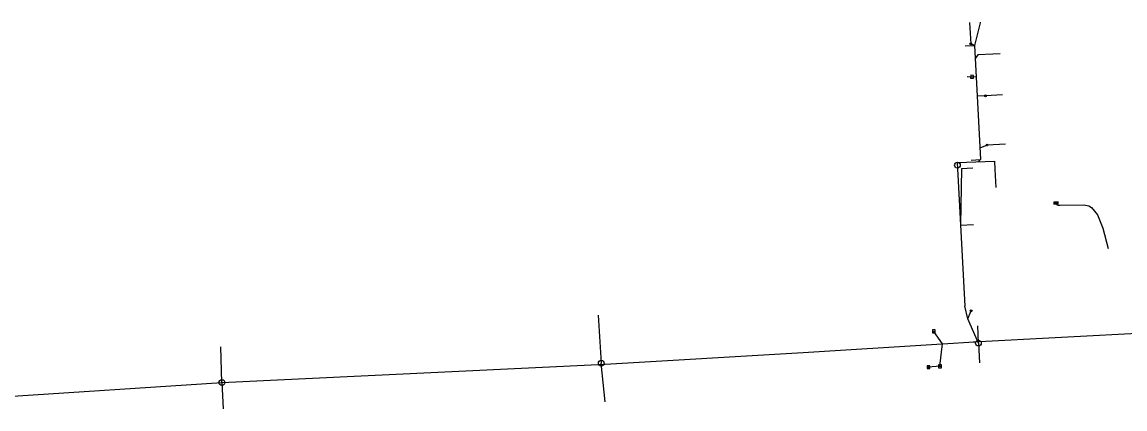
# Model space of a CAD drawing. Extents: x -599951 to -598963, y -1164095 to -1162939.
# Drawn here: x -599456.3 to -599264.7, y -1163376.2 to -1163309 of the extents above; entities that cross this region are included whole.
import ezdxf

# ---------------------------------------------------------------- set-up
doc = ezdxf.new("R2010")
doc.units = 0
for name, color, linetype in [('28', 7, 'Continuous'), ('Vrstva 11', 7, 'Continuous'), ('Vrstva 42', 7, 'Continuous'), ('Vrstva 43', 7, 'Continuous'), ('Vrstva 9', 7, 'Continuous')]:
    doc.layers.add(name, color=color, linetype=linetype)

# ---------------------------------------------------------------- blocks, each defined once
blk = doc.blocks.new('NN620')
at = {"layer": '28'}
for points in [[(0.752, 0.004), (-0.748, 0.004)], [(-0.748, 0.004), (-0.748, -0.746)], [(0.752, -0.746), (0.752, 0.004)], [(-0.748, -0.746), (0.752, -0.746)], [(0.368, -0.18), (-0.376, -0.18)], [(-0.376, -0.18), (-0.376, -0.558)], [(-0.376, -0.558), (0.368, -0.558)], [(0.321, -0.227), (-0.329, -0.227)], [(-0.329, -0.227), (-0.329, -0.51)], [(-0.329, -0.51), (0.321, -0.51)], [(0.274, -0.274), (-0.281, -0.274)], [(-0.281, -0.274), (-0.281, -0.463)], [(-0.281, -0.463), (0.274, -0.463)], [(0.227, -0.321), (-0.234, -0.321)], [(-0.234, -0.321), (-0.234, -0.416)], [(-0.234, -0.416), (0.227, -0.416)], [(-0.193, -0.369), (0.185, -0.369)], [(0.227, -0.416), (0.227, -0.321)], [(0.274, -0.463), (0.274, -0.274)], [(0.321, -0.51), (0.321, -0.227)], [(0.368, -0.558), (0.368, -0.18)]]:
    blk.add_lwpolyline(points, dxfattribs=at)

msp = doc.modelspace()

# ---------------------------------------------------------------- linework, layer by layer
at = {"layer": 'Vrstva 11'}
for p, q in [((-599298.189, -1163362.75), (-599297.689, -1163362.75)), ((-599299.11, -1163368.97), (-599298.61, -1163368.97)), ((-599297.13, -1163368.82), (-599296.63, -1163368.82))]:
    msp.add_line(p, q, dxfattribs=at)
for points in [[(-599291.561, -1163318.749), (-599291.063, -1163318.783), (-599291.028, -1163318.284), (-599291.527, -1163318.249)], [(-599298.189, -1163363), (-599297.689, -1163363), (-599297.689, -1163362.5), (-599298.189, -1163362.5)], [(-599299.11, -1163369.22), (-599298.61, -1163369.22), (-599298.61, -1163368.72), (-599299.11, -1163368.72)], [(-599297.13, -1163369.07), (-599296.63, -1163369.07), (-599296.63, -1163368.57), (-599297.13, -1163368.57)]]:
    msp.add_lwpolyline(points, close=True, dxfattribs=at)
for centre, radius in [((-599291.53, -1163312.8), 0.15), ((-599288.95, -1163321.84), 0.15), ((-599288.7, -1163330.39), 0.15), ((-599293.85, -1163333.89), 0.5), ((-599291.454, -1163359.18), 0.15), ((-599290.2, -1163364.79), 0.5), ((-599355.71, -1163368.28), 0.5), ((-599421.6, -1163371.65), 0.5)]:
    msp.add_circle(centre, radius, dxfattribs=at)
at = {"layer": 'Vrstva 42'}
msp.add_lwpolyline([(-599276.569, -1163340.643), (-599276.56, -1163340.76), (-599276.36, -1163340.82), (-599276.07, -1163340.83), (-599271.86, -1163340.75), (-599271.04, -1163340.96), (-599270.56, -1163341.22), (-599269.53, -1163342.52), (-599268.56, -1163344.85), (-599267.637, -1163348.372)], dxfattribs=at)
at = {"layer": 'Vrstva 9'}
for p, q in [((-599291.735, -1163309.124), (-599291.53, -1163312.8)), ((-599289.888, -1163309.171), (-599290.86, -1163313.09)), ((-599289.894, -1163309.022), (-599289.886, -1163309.162)), ((-599292.496, -1163313.181), (-599290.86, -1163313.09)), ((-599290.86, -1163313.09), (-599291.53, -1163312.8)), ((-599290.86, -1163313.09), (-599289.84, -1163332.92)), ((-599290.3, -1163314.74), (-599290.751, -1163315.343)), ((-599287.71, -1163314.62), (-599290.3, -1163314.74)), ((-599286.406, -1163314.548), (-599287.71, -1163314.62)), ((-599292.17, -1163318.48), (-599290.576, -1163318.565)), ((-599288.95, -1163321.84), (-599290.399, -1163321.88)), ((-599286.013, -1163321.678), (-599288.95, -1163321.84)), ((-599288.7, -1163330.39), (-599289.94, -1163330.95)), ((-599285.472, -1163330.212), (-599288.7, -1163330.39)), ((-599293.872, -1163333.391), (-599287.43, -1163333.19)), ((-599293.872, -1163333.391), (-599292.569, -1163358.366)), ((-599291.463, -1163333.011), (-599289.84, -1163332.92)), ((-599290.235, -1163333.278), (-599289.84, -1163332.92)), ((-599287.43, -1163333.19), (-599287.343, -1163334.641)), ((-599293.15, -1163334.46), (-599293.282, -1163344.271)), ((-599293.15, -1163334.46), (-599291.14, -1163334.32)), ((-599287.331, -1163334.636), (-599287.15, -1163337.752)), ((-599293.303, -1163344.288), (-599291.048, -1163344.17)), ((-599292.02, -1163360.6), (-599292.569, -1163358.366)), ((-599356.263, -1163359.967), (-599355.71, -1163368.28)), ((-599292.02, -1163360.6), (-599291.49, -1163359.33)), ((-599290.16, -1163364.78), (-599292.02, -1163360.6)), ((-599290.2, -1163364.79), (-599290.305, -1163361.816)), ((-599296.45, -1163364.94), (-599297.939, -1163362.75)), ((-599291.132, -1163364.601), (-599256.13, -1163362.72)), ((-599421.6, -1163371.65), (-599421.78, -1163365.432)), ((-599320.64, -1163366.41), (-599297.4, -1163365)), ((-599297.4, -1163365), (-599296.45, -1163364.94)), ((-599296.88, -1163368.82), (-599296.45, -1163364.94)), ((-599296.45, -1163364.94), (-599290.92, -1163364.59)), ((-599291.132, -1163364.601), (-599290.651, -1163364.576)), ((-599290.2, -1163364.79), (-599290.009, -1163368.195)), ((-599355.04, -1163368.46), (-599320.64, -1163366.41)), ((-599421.6, -1163371.65), (-599355.04, -1163368.46)), ((-599355.047, -1163375.001), (-599355.71, -1163368.28)), ((-599296.88, -1163368.82), (-599298.86, -1163368.97)), ((-599488.36, -1163376.02), (-599421.6, -1163371.65)), ((-599421.6, -1163371.65), (-599421.416, -1163376.23))]:
    msp.add_line(p, q, dxfattribs=at)

# ---------------------------------------------------------------- block references
at = {"layer": 'Vrstva 43', "xscale": 0.5, "yscale": 0.5000000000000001, "rotation": -176.00000000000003}
msp.add_blockref('NN620', (-599276.718, -1163340.651), dxfattribs=at)

doc.saveas('drawing.dxf')
